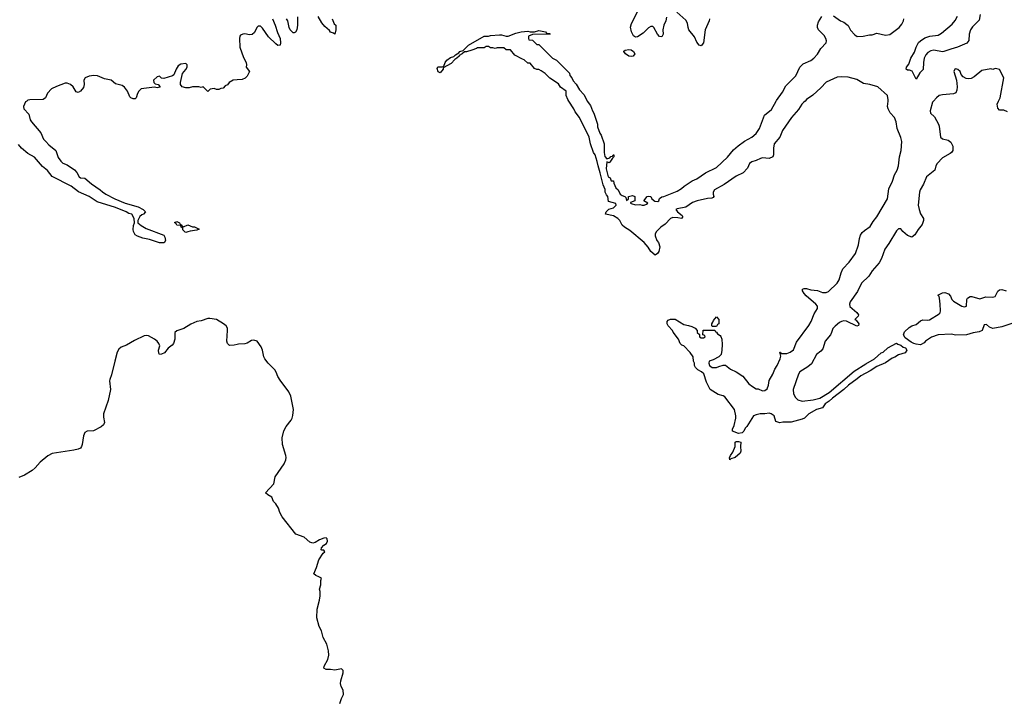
# Model space of a CAD drawing. Header units: inches. Extents: x 2293880 to 2522759, y 823965 to 1006879.
# Tile 311 of 325: x 2458016 to 2466993, y 894520 to 900741. Entities that reach past the tile are written whole.
import ezdxf

# ---------------------------------------------------------------- set-up
doc = ezdxf.new("R2010")
doc.units = ezdxf.units.IN
doc.header["$MEASUREMENT"] = 0
for name, color, linetype in [('C4859', 7, 'Continuous'), ('C4869', 7, 'Continuous'), ('C4950', 7, 'Continuous'), ('C4960', 7, 'Continuous')]:
    doc.layers.add(name, color=color, linetype=linetype)

msp = doc.modelspace()

# ---------------------------------------------------------------- linework, layer by layer
at = {"layer": 'C4859', "color": 5}
for points, elevation in [([(2458080.5, 900000), (2458068.6, 899991.4), (2458051.7, 899950), (2458052, 899930), (2458099.1, 899879.1), (2458112.2, 899830), (2458122.4, 899810), (2458208, 899710), (2458233.8, 899653.8), (2458253.4, 899630), (2458281.3, 899601.3), (2458346, 899550), (2458366.2, 899486.2), (2458390, 899450.8), (2458410, 899434.8), (2458450, 899418.8), (2458514.2, 899374.2), (2458537.3, 899350), (2458558, 899310), (2458570, 899301), (2458610, 899298), (2458670, 899244.7), (2458750.6, 899190.6), (2458770, 899171.3), (2458802, 899150), (2458882, 899110), (2458978, 899070), (2459094.6, 899034.6), (2459141, 899010), (2459162, 898990), (2459144.7, 898970), (2459130, 898963.7), (2459112.3, 898947.7), (2459094, 898910), (2459094, 898890), (2459124.3, 898864.3), (2459170, 898839.5), (2459330, 898777.3), (2459340.5, 898760.5), (2459344.9, 898730), (2459331.8, 898708.2), (2459290, 898708.2), (2459198, 898738), (2459139, 898750), (2459090, 898767.1), (2459070, 898781.6), (2459053, 898810), (2459049.6, 898830), (2459053.8, 898866.2), (2459062.7, 898890), (2459059, 898930), (2459038, 898970), (2459010, 898975.3), (2458988, 898990), (2458890, 899029.3), (2458722.5, 899082.5), (2458650, 899129), (2458552.5, 899172.5), (2458484.7, 899224.7), (2458311.2, 899311.2), (2458270, 899366.6), (2458222.7, 899402.7), (2458150, 899487.3), (2458090, 899521.6), (2458032, 899571.9), (2458003.8, 899603.8)], 60), ([(2460000, 897781.2), (2459970, 897774), (2459930, 897772.7), (2459909.6, 897789.6), (2459903.7, 897810), (2459911.4, 897910), (2459909.6, 897930), (2459898.4, 897950), (2459875.1, 897970), (2459810, 898007.8), (2459750, 898018.4), (2459730, 898017), (2459670, 897995.6), (2459630, 897991.5), (2459575.1, 897964.9), (2459512.8, 897927.2), (2459450, 897905.2), (2459430.7, 897889.3), (2459430.7, 897829.3), (2459418, 897790), (2459406.4, 897773.6), (2459370, 897749), (2459335.1, 897704.9), (2459310, 897692.3), (2459289.3, 897689.3), (2459283.2, 897703.2), (2459282.7, 897730), (2459293.2, 897770), (2459284, 897790), (2459269, 897810), (2459245.2, 897830), (2459190, 897860.7), (2459170, 897863.6), (2459150, 897858.7), (2459061.5, 897818.5), (2458990, 897775.1), (2458942, 897758), (2458920.7, 897739.3), (2458905.5, 897710), (2458882, 897630), (2458854, 897506), (2458836.8, 897463.2), (2458834, 897450), (2458843.8, 897370), (2458823.1, 897270), (2458780.3, 897150), (2458779.9, 897120.1), (2458787.8, 897070), (2458780.9, 897050), (2458759.3, 897030), (2458690, 896993), (2458630, 896991.3), (2458610, 896979.5), (2458598, 896950), (2458586, 896870), (2458579.5, 896850), (2458570, 896837.6), (2458550, 896827.1), (2458510, 896818), (2458311.9, 896788.2), (2458272.8, 896767.2), (2458202, 896710), (2458158, 896658), (2458130, 896632.3), (2458061, 896590), (2458006.8, 896570)], 80)]:
    msp.add_lwpolyline(points, dxfattribs=dict(at, elevation=elevation))
at = {"layer": 'C4859', "color": 5, "elevation": 60}
msp.add_lwpolyline([(2459510, 898854), (2459550, 898871.3), (2459592.7, 898852.7), (2459610, 898852), (2459652, 898832), (2459630, 898822), (2459570, 898815.3), (2459550, 898808.7), (2459530, 898802), (2459524.7, 898804.7), (2459504.7, 898824.7), (2459502, 898842), (2459488, 898850), (2459486, 898866), (2459450, 898869), (2459442, 898882), (2459427.3, 898892.7), (2459450, 898902), (2459474, 898890), (2459478, 898878), (2459494, 898870), (2459498, 898858)], close=True, dxfattribs=at)
at = {"layer": 'C4869', "color": 5}
for points, elevation in [([(2465176.2, 900000), (2465165.7, 899990), (2465147.5, 899970), (2465117.3, 899922.7), (2465052.7, 899850), (2464971, 899730), (2464945.2, 899670), (2464896.2, 899610), (2464890.3, 899570.3), (2464890.4, 899509.6), (2464882.8, 899490), (2464850, 899477.4), (2464790, 899482.2), (2464770, 899477.2), (2464730, 899456.9), (2464690, 899444.7), (2464670, 899431.3), (2464651.2, 899388.8), (2464612.9, 899347.1), (2464550, 899316.4), (2464439.7, 899240.3), (2464350.6, 899190), (2464338.4, 899170), (2464338, 899150), (2464344.7, 899130), (2464339.8, 899120.2), (2464326, 899114), (2464287.1, 899112.9), (2464194, 899090), (2464150, 899075.3), (2464090, 899034), (2464010, 899017.2), (2463998, 899010), (2464014.8, 898990), (2464056.1, 898956.1), (2464060.7, 898950), (2464058.5, 898941.5), (2464050, 898929.7), (2464015.9, 898935.9), (2463970, 898937), (2463950.4, 898929.6), (2463901.4, 898878.6), (2463861, 898850), (2463822.8, 898810), (2463810.8, 898790), (2463810.8, 898770), (2463826, 898730), (2463841, 898710), (2463851.3, 898670), (2463842, 898630), (2463832, 898610), (2463810, 898595.3), (2463770, 898628.7), (2463746.8, 898666.8), (2463709, 898710), (2463580.5, 898820.5), (2463529.5, 898850), (2463509.6, 898870), (2463487, 898910), (2463469.4, 898930), (2463430, 898954), (2463358, 898970), (2463362, 898990), (2463386, 899014), (2463430, 899027.3), (2463455.3, 899050), (2463450, 899066), (2463385.6, 899085.6), (2463377.2, 899130), (2463365.1, 899145.1), (2463355.1, 899170), (2463354.2, 899194.2), (2463336.5, 899236.5), (2463310, 899346), (2463289, 899410), (2463282, 899450), (2463262, 899510), (2463248, 899530), (2463219, 899610), (2463208.7, 899670), (2463119, 899850), (2463080.2, 899900.2), (2463068, 899930), (2463023, 900000)], 60), ([(2463191, 900000), (2463219.8, 899959.8), (2463238, 899910), (2463251.3, 899890), (2463284.7, 899790), (2463285.4, 899765.4), (2463306, 899706), (2463318, 899690), (2463344.7, 899610), (2463344.7, 899530), (2463350, 899494), (2463370, 899474), (2463396.4, 899483.6), (2463404.7, 899495.3), (2463422, 899498), (2463428, 899510), (2463434, 899510), (2463432, 899490), (2463419.6, 899480.4), (2463396.9, 899443.1), (2463390, 899438), (2463370, 899446), (2463362.8, 899382.8), (2463382, 899310), (2463399.8, 899299.8), (2463410, 899274), (2463430, 899274), (2463432, 899250), (2463452, 899210), (2463472, 899190), (2463492, 899150), (2463510, 899138), (2463534, 899130), (2463542, 899122), (2463550, 899094), (2463566, 899110), (2463566, 899130), (2463602, 899138), (2463626, 899130), (2463624.7, 899090), (2463586, 899074), (2463584.7, 899070), (2463590, 899066.8), (2463630, 899054.8), (2463670, 899056), (2463690.9, 899050.9), (2463710, 899050.8), (2463730, 899058.8), (2463744, 899070), (2463706, 899090), (2463738, 899130), (2463750, 899132), (2463771, 899130), (2463781, 899110), (2463806.2, 899086.2), (2463834.9, 899085.1), (2463844, 899090), (2463849.5, 899110.5), (2463870, 899127.3), (2463890, 899131.3), (2464010, 899178), (2464050, 899202.8), (2464075.1, 899224.9), (2464148.3, 899271.7), (2464190, 899290.4), (2464270, 899346), (2464370, 899395.3), (2464470, 899488.9), (2464525.4, 899554.6), (2464567.3, 899592.7), (2464625.2, 899634.8), (2464690, 899670.3), (2464730, 899704.2), (2464761.5, 899750), (2464806.3, 899870), (2464870, 899922.6), (2464912.5, 900000)], 60), ([(2466347.8, 900000), (2466338.8, 899990), (2466316.3, 899910), (2466322, 899890), (2466355.8, 899855.8), (2466394, 899790), (2466400.7, 899770), (2466410.5, 899670.5), (2466430, 899654), (2466482.5, 899642.5), (2466505.8, 899625.8), (2466522.8, 899590), (2466522.8, 899550), (2466511, 899530), (2466499.3, 899520.7), (2466430, 899483.7), (2466382.4, 899430), (2466370.6, 899410), (2466359.1, 899370), (2466284.6, 899310), (2466256.5, 899243.5), (2466226, 899190), (2466219.5, 899170), (2466207.7, 899050), (2466216, 899010), (2466230, 898972), (2466258, 898930), (2466258, 898910), (2466244.5, 898875.5), (2466206.8, 898830), (2466178.5, 898781.5), (2466150, 898759), (2466110, 898773.2), (2466069.4, 898809.4), (2466050, 898835.1), (2466030, 898836.2), (2466010, 898817.6), (2465939.1, 898700.9), (2465902.8, 898650), (2465874, 898566), (2465853.2, 898526.8), (2465790, 898453.3), (2465757.2, 898402.8), (2465690, 898338.7), (2465655.7, 898264.3), (2465588, 898170), (2465580.9, 898150), (2465586.3, 898126.3), (2465650, 898074), (2465664.7, 898050), (2465662, 898038), (2465632, 898010), (2465643.5, 898003.5), (2465666.8, 897970), (2465665.4, 897954.6), (2465650, 897947.8), (2465553.4, 897993.4), (2465530, 897995.6), (2465510, 897991.5), (2465490, 897980.7), (2465450, 897949.6), (2465430, 897926), (2465418.8, 897890), (2465407.4, 897870), (2465360.9, 897810), (2465337.8, 897742.2), (2465319.2, 897720.8), (2465280.4, 897690), (2465235.4, 897604.6), (2465203.4, 897576.6), (2465130, 897531.2), (2465116.5, 897510), (2465068, 897370), (2465070.8, 897330), (2465090, 897298), (2465110, 897278), (2465150, 897266), (2465250, 897276), (2465310, 897291), (2465397, 897343), (2465623.2, 897536.8), (2465730, 897606), (2465810, 897651.3), (2465870, 897704.7), (2465890, 897712), (2465930, 897752), (2466010, 897792), (2466022.8, 897782.8), (2466050, 897774.8), (2466070, 897756), (2466091.3, 897750), (2466104.7, 897730), (2466090, 897706), (2466030, 897688), (2465995.3, 897664.7), (2465970, 897655.3), (2465910, 897615.3), (2465830, 897579), (2465770, 897541.2), (2465684, 897496), (2465653, 897467), (2465571.3, 897410), (2465530.6, 897369.4), (2465427.5, 897292.5), (2465396.8, 897263.2), (2465359.8, 897240.2), (2465334.8, 897205.2), (2465282, 897190), (2465211.2, 897148.9), (2465170.6, 897109.4), (2465150, 897099), (2465050, 897074), (2464972.7, 897072.7), (2464946.6, 897066.6), (2464910, 897078), (2464894, 897130), (2464868, 897150), (2464850, 897156), (2464810, 897149), (2464768.8, 897148.9), (2464730, 897141.2), (2464706.8, 897130), (2464645.2, 897034.8), (2464630, 897019), (2464619.1, 896990), (2464603.4, 896976.6), (2464570, 896969.6), (2464514, 896990), (2464514, 897010), (2464530, 897042), (2464546.6, 897110), (2464546.6, 897130), (2464533.2, 897190), (2464444.1, 897304.1), (2464430, 897313.2), (2464384.8, 897324.8), (2464311.7, 897371.7), (2464278.9, 897438.9), (2464254, 897514), (2464232.5, 897532.5), (2464198, 897550), (2464178, 897570), (2464168, 897590), (2464168, 897610), (2464158, 897630), (2464155.3, 897670), (2464130, 897708), (2464070, 897768), (2464054.6, 897774.6), (2464038, 897790), (2464022, 897830), (2463974.6, 897894.6), (2463968.7, 897910), (2463928, 897950), (2463918, 897970), (2463918, 897990), (2463930, 898002), (2463948.8, 898011.1), (2463991.2, 898011.1), (2464070, 897962), (2464115.3, 897955.3), (2464145.4, 897945.4), (2464174, 897930), (2464194, 897910), (2464194, 897890), (2464212.7, 897872.7), (2464214, 897850), (2464230, 897842), (2464250, 897842), (2464266, 897850), (2464262, 897862), (2464246, 897870), (2464248.4, 897911.6), (2464352.7, 897912.7), (2464358, 897898), (2464370, 897894), (2464379.6, 897879.6), (2464403.6, 897863.6), (2464410, 897854), (2464418, 897830), (2464422, 897782), (2464418.8, 897730), (2464411, 897690), (2464390.7, 897669.3), (2464338, 897642), (2464302, 897630), (2464298, 897610), (2464304.7, 897590), (2464330, 897571.3), (2464350, 897571.3), (2464370, 897572), (2464390, 897582), (2464430, 897591.3), (2464450, 897591.3), (2464496.9, 897556.9), (2464550, 897532), (2464610, 897491.3), (2464663.5, 897423.5), (2464696.9, 897396.9), (2464730, 897378), (2464750, 897378), (2464790, 897358.8), (2464810, 897363), (2464830, 897377.3), (2464842.4, 897410), (2464848.1, 897451.9), (2464882.4, 897510), (2464902.3, 897557.7), (2464923.7, 897590), (2464949, 897649), (2464954.6, 897674.6), (2464948, 897710), (2464952, 897710), (2464958, 897698), (2465010, 897698.8), (2465042, 897710), (2465070, 897731), (2465098.7, 897801.3), (2465210, 897954), (2465231.2, 897990), (2465259.7, 898060.3), (2465289.6, 898110), (2465289.6, 898130), (2465274, 898150), (2465185.7, 898225.7), (2465167.1, 898247.2), (2465154.5, 898270), (2465154, 898286), (2465167.5, 898292.5), (2465190, 898290.4), (2465230, 898279.5), (2465290, 898272.4), (2465336, 898256), (2465370, 898254.9), (2465390, 898264.6), (2465470, 898339.5), (2465488.6, 898370), (2465505.3, 898434.7), (2465521.5, 898470), (2465580.4, 898530), (2465636.1, 898610), (2465664.5, 898690), (2465672.8, 898747.2), (2465682, 898778), (2465698, 898802), (2465718.8, 898821.2), (2465770, 898857.1), (2465797.6, 898902.4), (2465830, 898943.8), (2465927.1, 899110), (2465939.8, 899200.2), (2465973, 899270), (2465993.5, 899326.5), (2466016.8, 899370), (2466028, 899410), (2466036.4, 899490), (2466054.5, 899550), (2466058, 899630), (2466050, 899669), (2466017.1, 899750), (2466006.4, 899810), (2465991.7, 899850), (2465953.6, 899893.6), (2465934, 899930), (2465928.1, 899950), (2465933.9, 900000)], 60), ([(2467022, 899902), (2466990, 899915.3), (2466950, 899918), (2466935.3, 899935.3), (2466929.4, 899970.6), (2466941.8, 900000)], 60), ([(2467070, 897974.3), (2466970, 897942.9), (2466890, 897925.6), (2466858.3, 897938.3), (2466830, 897963.7), (2466810, 897959.3), (2466790.3, 897909.7), (2466764.9, 897895.1), (2466710, 897887.6), (2466650, 897867.8), (2466550, 897867.3), (2466510, 897874), (2466390.5, 897869.5), (2466330, 897847), (2466276, 897810), (2466263.5, 897796.5), (2466230, 897779), (2466190, 897782.7), (2466169.5, 897789.5), (2466142.9, 897802.9), (2466090, 897842), (2466075.3, 897870), (2466084.7, 897895.3), (2466124.7, 897935.3), (2466150, 897951.3), (2466190, 897964.7), (2466230, 897998), (2466250, 898004.7), (2466290, 898002.8), (2466310, 898007.3), (2466400.2, 898059.8), (2466409.1, 898070.9), (2466412.7, 898087.3), (2466409.4, 898150), (2466402.7, 898202.7), (2466398, 898218), (2466388, 898230), (2466428.8, 898251.1), (2466450, 898256), (2466483.5, 898243.5), (2466501.4, 898221.4), (2466516, 898190), (2466530, 898176), (2466604.7, 898130), (2466630, 898122.8), (2466649, 898131), (2466653.2, 898190), (2466658, 898202), (2466682, 898218), (2466698.8, 898218.8), (2466770, 898196), (2466825.6, 898214.4), (2466890, 898211), (2466910, 898218), (2466934, 898266), (2466950, 898278), (2466970, 898281), (2467010, 898270.8)], 60), ([(2460935.3, 894510), (2460950, 894554), (2460968.8, 894591.1), (2460964, 894630), (2460945.4, 894665.4), (2460942, 894690), (2460943.3, 894716.7), (2460965.2, 894790), (2460964, 894810), (2460950, 894824), (2460890, 894813.2), (2460850, 894819.3), (2460810, 894819.3), (2460789, 894830), (2460792.7, 894850), (2460825.2, 894910), (2460834, 894950), (2460832.7, 894990), (2460816, 895050), (2460784, 895110), (2460769, 895170), (2460746, 895210), (2460725.2, 895290), (2460729.2, 895370), (2460749, 895450), (2460754, 895490), (2460754, 895530), (2460749.1, 895550.9), (2460762, 895590), (2460762, 895630), (2460768, 895650), (2460744.7, 895664.7), (2460714.6, 895674.6), (2460698, 895690), (2460722, 895750), (2460742, 895818), (2460782, 895878), (2460798, 895890), (2460790, 895906), (2460770, 895906), (2460766, 895910), (2460767.3, 895927.3), (2460790, 895952), (2460812.7, 895967.3), (2460822, 895990), (2460818, 896010), (2460810, 896018), (2460790, 896015.3), (2460750, 896002), (2460710, 895975.3), (2460690, 895969.2), (2460660.2, 895980.2), (2460610, 896025.2), (2460532.9, 896052.9), (2460408.7, 896210), (2460388.7, 896250), (2460375.3, 896290), (2460350, 896328.7), (2460329, 896350), (2460315.3, 896390), (2460278, 896410), (2460258, 896430), (2460334, 896510), (2460345.6, 896574.4), (2460426.3, 896693.7), (2460441.2, 896730), (2460445.2, 896750), (2460442.7, 896770), (2460413.2, 896870), (2460409.3, 896930.7), (2460425.6, 896994.4), (2460446.3, 897033.7), (2460489.5, 897090.5), (2460499.3, 897110), (2460506.8, 897133.2), (2460512.3, 897190), (2460489.3, 897309.3), (2460469, 897350), (2460390, 897455.3), (2460370, 897488.7), (2460355.1, 897530), (2460340.7, 897550), (2460280.7, 897610), (2460251.6, 897650), (2460241.6, 897670), (2460229.6, 897730), (2460218.7, 897758.7), (2460182, 897810), (2460150, 897820.9), (2460130, 897817), (2460090, 897791.8), (2460070, 897786), (2460010, 897783.6), (2460000, 897781.2)], 80)]:
    msp.add_lwpolyline(points, dxfattribs=dict(at, elevation=elevation))
at = {"layer": 'C4869', "color": 5, "elevation": 60}
for points in [[(2464330, 897946), (2464326, 897950), (2464326, 897970), (2464336.4, 897983.6), (2464340.4, 897999.6), (2464370, 898034), (2464392, 898010), (2464392, 897970), (2464378, 897962), (2464370, 897946)], [(2464490, 896729), (2464488.8, 896748.9), (2464497.2, 896770), (2464519.1, 896800.9), (2464540.9, 896850), (2464540.9, 896890), (2464550, 896898), (2464570, 896898), (2464590, 896890.6), (2464586.8, 896850), (2464591, 896810), (2464586, 896790), (2464538, 896750), (2464501, 896739)]]:
    msp.add_lwpolyline(points, close=True, dxfattribs=at)
at = {"layer": 'C4950', "color": 5, "elevation": 60}
msp.add_lwpolyline([(2460000, 900193), (2459962, 900190), (2459924.7, 900170), (2459910, 900148), (2459890, 900138), (2459870, 900118), (2459850, 900115.3), (2459830, 900106), (2459810, 900106), (2459790, 900114), (2459752.7, 900107.3), (2459730, 900088), (2459690, 900128), (2459670, 900122), (2459650, 900128.7), (2459590, 900128.7), (2459559.8, 900120.2), (2459530, 900119), (2459498, 900130), (2459482, 900150), (2459482, 900170), (2459499, 900250), (2459530, 900286), (2459544, 900310), (2459542, 900330), (2459530, 900342), (2459484.5, 900335.5), (2459459.8, 900320.2), (2459441, 900290), (2459419.8, 900240.2), (2459410, 900228.7), (2459330, 900204), (2459310, 900208.7), (2459290, 900228), (2459270, 900222), (2459236.3, 900190), (2459237.3, 900170), (2459250, 900157.3), (2459278, 900150), (2459298, 900130), (2459294.8, 900125.2), (2459270, 900119), (2459245.2, 900125.2), (2459122, 900110), (2459102, 900090), (2459090, 900069.2), (2459077.6, 900030), (2459070, 900020.7), (2459050, 900021.3), (2459029.8, 900029.8), (2459019.5, 900039.5), (2458998.7, 900090), (2458970, 900127.8), (2458950, 900143), (2458890, 900158), (2458849.2, 900190), (2458790, 900202), (2458726, 900230), (2458693.1, 900233.1), (2458650, 900225.5), (2458611.9, 900210), (2458599.7, 900190), (2458604, 900150), (2458596.7, 900123.3), (2458571.2, 900088.8), (2458550, 900078.7), (2458530, 900085.1), (2458503.5, 900130), (2458479.7, 900150), (2458450, 900162), (2458430, 900161.5), (2458350, 900133.6), (2458306.9, 900110), (2458270, 900071.1), (2458250.2, 900029.8), (2458230, 900015.3), (2458109.3, 900010.7), (2458090, 900006.9), (2458080.5, 900000)], dxfattribs=at)
at = {"layer": 'C4960', "color": 5}
for points, elevation in [([(2463914.4, 900765.6), (2463907.3, 900730), (2463887.7, 900690), (2463881, 900650), (2463882, 900610), (2463870, 900586), (2463850, 900588), (2463830, 900608), (2463799, 900670), (2463790, 900679), (2463779.3, 900679.3), (2463770, 900679.3), (2463750, 900666), (2463701.7, 900618.3), (2463650, 900584), (2463630, 900582), (2463613.2, 900593.2), (2463593.2, 900630), (2463586, 900674), (2463594.8, 900705.2), (2463667, 900850)], 60), ([(2460319.6, 900750), (2460345.6, 900690), (2460365.1, 900625.1), (2460390.3, 900570), (2460394.4, 900530), (2460390, 900509), (2460370, 900506.6), (2460350, 900520.7), (2460285.4, 900585.4), (2460230, 900662.9), (2460210, 900681.6), (2460190, 900683.7), (2460178, 900670), (2460156.7, 900623.3), (2460134.4, 900605.6), (2460110, 900604.2), (2460067.7, 900612.3), (2460049.1, 900610.9), (2460030, 900599.5), (2460022.4, 900590), (2460019.5, 900570), (2460023.7, 900490), (2460056.2, 900396.2), (2460080.7, 900350), (2460084.7, 900330), (2460082, 900310), (2460111.2, 900268.9), (2460090, 900226), (2460071.6, 900208.4), (2460043.6, 900196.4), (2460000, 900193)], 60), ([(2460550, 900766), (2460548, 900690), (2460542, 900650), (2460530, 900628.7), (2460517.3, 900622.7), (2460510, 900621.2), (2460481.2, 900650), (2460472.3, 900670), (2460459.6, 900730), (2460449.6, 900750)], 60), ([(2460865.5, 900750), (2460884.5, 900704.5), (2460898, 900690), (2460898, 900650), (2460890, 900608), (2460878, 900618), (2460850, 900628.7), (2460842, 900642), (2460798.6, 900678.6), (2460772.1, 900712.1), (2460737, 900770)], 60), ([(2464304.9, 900750), (2464302, 900730), (2464266, 900650), (2464250.6, 900529.4), (2464230, 900504), (2464210, 900508.7), (2464190, 900535.3), (2464170, 900584), (2464117.2, 900650), (2464109.5, 900669.5), (2464103.7, 900710), (2464090, 900737.2), (2464008.7, 900810)], 60), ([(2464912.5, 900000), (2464915.1, 900004.9), (2464970, 900079.3), (2465000.9, 900139.1), (2465091.2, 900230), (2465129.4, 900310), (2465160.3, 900339.7), (2465230, 900368.4), (2465256, 900390), (2465290, 900426), (2465320.1, 900479.9), (2465369, 900530), (2465372.3, 900550), (2465366, 900570), (2465350, 900596), (2465299, 900650), (2465289.2, 900670), (2465289.1, 900690.9), (2465298, 900722), (2465329.4, 900770.6)], 60), ([(2465436.1, 900776.1), (2465501, 900730), (2465530, 900717.3), (2465558, 900698), (2465568.3, 900688.3), (2465590, 900645.5), (2465630, 900602), (2465652.3, 900587.7), (2465706, 900590), (2465763.6, 900603.6), (2465790, 900604.7), (2465830, 900618), (2465910, 900600.7), (2465950, 900606.8), (2466034, 900670), (2466058.6, 900701.4), (2466075.3, 900730), (2466078, 900750)], 60), ([(2466774.8, 900790), (2466764.5, 900735.5), (2466703.3, 900676.7), (2466684.1, 900650), (2466673.2, 900610), (2466669.1, 900550.9), (2466653.3, 900526.7), (2466568, 900490), (2466506.2, 900473.8), (2466442.8, 900450), (2466430, 900447.7), (2466350, 900463), (2466322.9, 900457), (2466297.1, 900442.9), (2466278, 900422), (2466262.8, 900390), (2466256, 900350), (2466253.4, 900286.6), (2466222.8, 900257.2), (2466190, 900198), (2466152, 900272), (2466130, 900280.9), (2466110, 900280.9), (2466097.2, 900290), (2466100.9, 900310), (2466123, 900337), (2466139.7, 900390), (2466175.6, 900444.4), (2466190, 900491), (2466210, 900532.2), (2466227.8, 900550), (2466270, 900576.1), (2466315.3, 900590), (2466390, 900601.3), (2466422.1, 900617.9), (2466518.5, 900701.5), (2466545.1, 900734.9), (2466565.2, 900774.8)], 40), ([(2463023, 900000), (2463014, 900014), (2462999, 900050), (2462999, 900090), (2462946.6, 900126.6), (2462930, 900155.3), (2462849.2, 900209.2), (2462808, 900250), (2462770, 900275.3), (2462750, 900288), (2462730, 900288), (2462710, 900298), (2462670, 900346), (2462650, 900346), (2462616.4, 900376.4), (2462600.4, 900380.4), (2462530, 900418), (2462490, 900466), (2462450, 900466), (2462430, 900486), (2462370, 900486), (2462350, 900478), (2462330, 900486), (2462310, 900486), (2462290, 900498), (2462270, 900498), (2462250, 900486), (2462190, 900486), (2462182, 900478), (2462136.9, 900463.1), (2462090, 900448.7), (2462070, 900448), (2462050.9, 900429.1), (2462023.6, 900416.4), (2462022, 900410), (2462002, 900390), (2461982, 900378), (2461950, 900342), (2461878, 900302), (2461878, 900290), (2461850, 900258), (2461830, 900266), (2461822, 900298), (2461828.4, 900311.6), (2461868, 900312), (2461882, 900318), (2461895.3, 900350), (2461910, 900371.3), (2461944.7, 900395.3), (2461975.3, 900404.7), (2461990, 900422), (2462020.4, 900439.6), (2462029.1, 900450.9), (2462058, 900462), (2462109.4, 900510.6), (2462250, 900592), (2462290, 900591.3), (2462310, 900598), (2462390, 900604.7), (2462410, 900604.7), (2462450, 900592), (2462470, 900592), (2462540.2, 900619.8), (2462589.3, 900630.7), (2462650, 900636), (2462670, 900631.3), (2462708.4, 900631.6), (2462750, 900642), (2462810, 900631.3), (2462818, 900618), (2462850, 900614), (2462854, 900610), (2462850, 900608), (2462692.7, 900607.3), (2462654, 900590), (2462654, 900570), (2462658, 900558), (2462690, 900554), (2462730, 900514), (2462750, 900514), (2462874, 900390), (2462911.2, 900371.1), (2463030, 900254), (2463032.7, 900232.7), (2463051.6, 900211.6), (2463063.6, 900183.6), (2463090, 900154), (2463121, 900101), (2463159.8, 900059.8), (2463186.4, 900006.4), (2463191, 900000)], 60), ([(2466941.8, 900000), (2466954.5, 900030), (2466988, 900210), (2466950, 900288), (2466925.4, 900294.6), (2466910, 900295.3), (2466890, 900288), (2466870, 900294), (2466790, 900279.3), (2466719.5, 900220.5), (2466690, 900205.2), (2466670, 900201.2), (2466646.3, 900206.3), (2466619.3, 900219.3), (2466600.9, 900240.9), (2466590, 900268), (2466570, 900288), (2466550, 900294), (2466542, 900290), (2466532, 900270), (2466558.8, 900190), (2466564.9, 900130), (2466561.4, 900098.6), (2466550, 900075.3), (2466530, 900065.2), (2466430, 900056.9), (2466401, 900050), (2466374.8, 900030), (2466347.8, 900000)], 60), ([(2465933.9, 900000), (2465935.1, 900010), (2465929.4, 900050), (2465839.5, 900130), (2465768.7, 900150), (2465710, 900160.5), (2465650, 900196.4), (2465570, 900218.7), (2465510, 900221.1), (2465470, 900216.3), (2465370, 900171.9), (2465320.4, 900119.6), (2465246.6, 900053.4), (2465190, 900013.1), (2465176.2, 900000)], 60)]:
    msp.add_lwpolyline(points, dxfattribs=dict(at, elevation=elevation))
at = {"layer": 'C4960', "color": 5, "elevation": 60}
msp.add_lwpolyline([(2463590, 900406), (2463568.7, 900410), (2463539, 900430), (2463524, 900450), (2463524.7, 900455.3), (2463535.3, 900464.7), (2463569.4, 900470.6), (2463590, 900466), (2463611.3, 900450), (2463624.7, 900430), (2463610, 900409)], close=True, dxfattribs=at)

doc.saveas('drawing.dxf')
